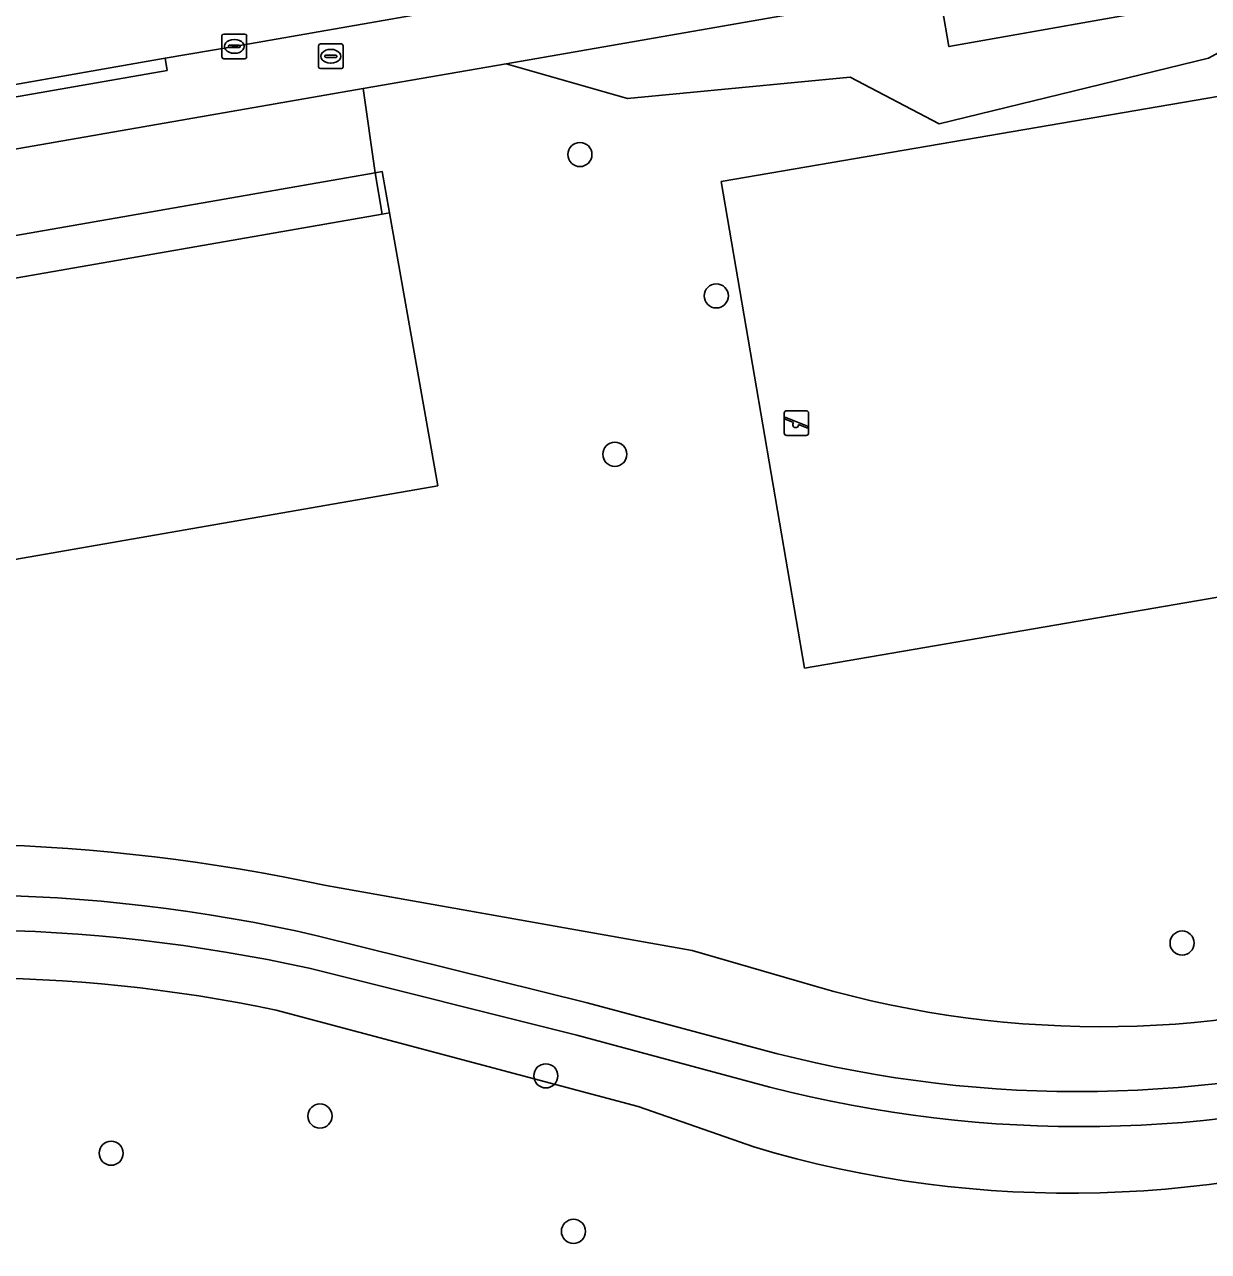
# Model space of a CAD drawing. Extents: x 162879 to 165540, y 384011 to 385181.
# Drawn here: x 164394.26 to 164442.26, y 384911.34 to 384961.05 of the extents above; entities that cross this region are included whole.
import ezdxf

# ---------------------------------------------------------------- set-up
doc = ezdxf.new("R2010")
doc.units = 0
for name, color, linetype in [('IMGEO_Boom', 7, 'Continuous'), ('IMGEO_Brandkraan', 7, 'Continuous'), ('IMGEO_Groenvoorziening', 7, 'Continuous'), ('IMGEO_Kolk', 7, 'Continuous'), ('IMGEO_Muur', 7, 'Continuous'), ('IMGEO_Pand', 7, 'Continuous'), ('IMGEO_Parkeervlak_open', 7, 'Continuous'), ('IMGEO_Rijbaan_lokaal_open', 7, 'Continuous'), ('IMGEO_Speelvoorziening', 7, 'Continuous'), ('IMGEO_Voetpad_gesloten', 7, 'Continuous'), ('IMGEO_Voetpad_open', 7, 'Continuous')]:
    doc.layers.add(name, color=color, linetype=linetype)

msp = doc.modelspace()

# ---------------------------------------------------------------- linework, layer by layer
at = {"layer": 'IMGEO_Boom'}
for centre in [(164416.776, 384955.784), (164422.306, 384950.056), (164418.192, 384943.638), (164441.192, 384923.833), (164415.394, 384918.451), (164406.237, 384916.822), (164397.77, 384915.317), (164416.515, 384912.15)]:
    msp.add_circle(centre, 0.489, dxfattribs=at)
at = {"layer": 'IMGEO_Brandkraan'}
for p, q in [((164406.177, 384959.338), (164406.177, 384960.19)), ((164406.252, 384960.264), (164407.104, 384960.264)), ((164406.665, 384960.044), (164406.69, 384960.044)), ((164407.178, 384960.19), (164407.178, 384959.338)), ((164406.436, 384959.758), (164406.436, 384959.77)), ((164406.874, 384959.721), (164406.476, 384959.721)), ((164406.479, 384959.807), (164406.877, 384959.807)), ((164406.92, 384959.77), (164406.92, 384959.758)), ((164407.104, 384959.264), (164406.252, 384959.264)), ((164406.688, 384959.484), (164406.663, 384959.484))]:
    msp.add_line(p, q, dxfattribs=at)
for points in [[(164406.177, 384959.338), (164406.177, 384960.19)], [(164406.252, 384960.264), (164407.104, 384960.264)], [(164407.178, 384960.19), (164407.178, 384959.338)], [(164407.104, 384959.264), (164406.252, 384959.264)]]:
    msp.add_lwpolyline(points, dxfattribs=at)
for centre, radius, start, end in [((164406.254, 384960.188), 0.0765, 91.552, 178.448), ((164406.254, 384960.188), 0.0765, 91.552, 178.448), ((164407.102, 384960.188), 0.0765, 1.552, 88.448), ((164407.102, 384960.188), 0.0765, 1.552, 88.448), ((164406.476, 384959.767), 0.0403, 85.8775, 175.7526), ((164406.473, 384959.757), 0.0366, 178.938, 274.7102), ((164406.877, 384959.764), 0.043, 264.8664, 352.4533), ((164406.881, 384959.769), 0.0386, 1.7309, 96.639), ((164406.254, 384959.34), 0.0765, 181.552, 268.448), ((164406.254, 384959.34), 0.0765, 181.552, 268.448), ((164407.102, 384959.34), 0.0765, 271.552, 358.448), ((164407.102, 384959.34), 0.0765, 271.552, 358.448)]:
    msp.add_arc(centre, radius, start, end, dxfattribs=at)
for centre, major_axis, ratio, start_param, end_param in [((164406.664, 384959.764), (-0.387, 0.002), 0.722429, 4.712389, 7.853982), ((164406.689, 384959.764), (-0.39, 0.002), 0.717154, 1.570796, 4.712389)]:
    msp.add_ellipse(centre, major_axis=major_axis, ratio=ratio, start_param=start_param, end_param=end_param, dxfattribs=at)
at = {"layer": 'IMGEO_Groenvoorziening'}
for points in [[(164468.697, 384969.055), (164441.134, 384964.251), (164441.528, 384961.885), (164431.736, 384960.16), (164431.333, 384962.523), (164413.79, 384959.457), (164418.708, 384958.06), (164427.733, 384958.924), (164431.338, 384957.031), (164442.258, 384959.687), (164446.716, 384962.145), (164467.132, 384966.15)], [(164467.132, 384966.15), (164446.716, 384962.145), (164442.258, 384959.687), (164431.338, 384957.031), (164427.733, 384958.924), (164418.708, 384958.06), (164413.79, 384959.457), (164407.984, 384958.459), (164408.469, 384955.043), (164408.764, 384955.094), (164409.059, 384953.421), (164411.011, 384942.36), (164336.268, 384929.356), (164334.073, 384942.077), (164327.87, 384940.992), (164334.997, 384900.103), (164327.736, 384898.783), (164327.779, 384898.632)], [(164425.567, 384922.303), (164421.328, 384923.532), (164406.482, 384926.158)], [(164406.482, 384926.158), (164421.328, 384923.532), (164425.567, 384922.303)], [(164406.125, 384924.129), (164417.064, 384921.416), (164424.733, 384919.363)], [(164416.645, 384920.096), (164405.796, 384922.808)], [(164423.826, 384915.571), (164419.144, 384917.208), (164404.463, 384921.108)], [(164404.463, 384921.108), (164419.144, 384917.208), (164423.826, 384915.571)], [(164424.479, 384917.992), (164416.645, 384920.096)]]:
    msp.add_lwpolyline(points, dxfattribs=at)
for points in [[(164425.887, 384934.975), (164422.506, 384954.687), (164466.856, 384962.294), (164470.107, 384942.559)], [(164425.887, 384934.975), (164470.107, 384942.559), (164466.856, 384962.294), (164422.506, 384954.687)]]:
    msp.add_lwpolyline(points, close=True, dxfattribs=at)
for centre, radius, start, end in [((164390.5, 384851.951), 75.909, 77.8461, 99.12881), ((164390.5, 384851.951), 75.909, 77.8461, 99.12881), ((164391.449, 384860.119), 65.671, 77.08677, 101.84702), ((164391.519, 384858.417), 65.955, 77.49864, 101.45927), ((164391.901, 384861.951), 60.476, 78.01144, 102.12914), ((164391.901, 384861.951), 60.476, 78.01144, 102.12914), ((164437.912, 384962.34), 41.897, 252.863, 286.9034), ((164437.912, 384962.34), 41.897, 252.863, 286.9034), ((164436.967, 384966.893), 49.079, 255.5652, 286.2776), ((164437.073, 384966.915), 50.518, 255.564, 286.2047), ((164436.632, 384958.363), 44.667, 253.339, 289.8436), ((164436.632, 384958.363), 44.667, 253.339, 289.8436)]:
    msp.add_arc(centre, radius, start, end, dxfattribs=at)
at = {"layer": 'IMGEO_Kolk'}
for p, q in [((164402.263, 384959.74), (164402.263, 384960.592)), ((164402.338, 384960.666), (164403.19, 384960.666)), ((164403.264, 384960.592), (164403.264, 384959.74)), ((164402.522, 384960.16), (164402.522, 384960.172)), ((164402.96, 384960.123), (164402.562, 384960.123)), ((164402.565, 384960.209), (164402.963, 384960.209)), ((164402.751, 384960.446), (164402.776, 384960.446)), ((164403.006, 384960.172), (164403.006, 384960.16)), ((164403.19, 384959.666), (164402.338, 384959.666)), ((164402.774, 384959.886), (164402.749, 384959.886))]:
    msp.add_line(p, q, dxfattribs=at)
for points in [[(164402.263, 384959.74), (164402.263, 384960.592)], [(164402.338, 384960.666), (164403.19, 384960.666)], [(164403.264, 384960.592), (164403.264, 384959.74)], [(164403.19, 384959.666), (164402.338, 384959.666)]]:
    msp.add_lwpolyline(points, dxfattribs=at)
for centre, radius, start, end in [((164402.34, 384960.59), 0.0765, 91.552, 178.448), ((164402.34, 384960.59), 0.0765, 91.552, 178.448), ((164403.188, 384960.59), 0.0765, 1.552, 88.448), ((164403.188, 384960.59), 0.0765, 1.552, 88.448), ((164402.562, 384960.169), 0.0403, 85.8775, 175.7526), ((164402.559, 384960.159), 0.0366, 178.938, 274.7102), ((164402.963, 384960.166), 0.043, 264.8664, 352.4533), ((164402.967, 384960.171), 0.0386, 1.7309, 96.639), ((164402.34, 384959.742), 0.0765, 181.552, 268.448), ((164402.34, 384959.742), 0.0765, 181.552, 268.448), ((164403.188, 384959.742), 0.0765, 271.552, 358.448), ((164403.188, 384959.742), 0.0765, 271.552, 358.448)]:
    msp.add_arc(centre, radius, start, end, dxfattribs=at)
for centre, major_axis, ratio, start_param, end_param in [((164402.75, 384960.166), (-0.387, 0.002), 0.722429, 4.712389, 7.853982), ((164402.775, 384960.166), (-0.39, 0.002), 0.717154, 1.570796, 4.712389)]:
    msp.add_ellipse(centre, major_axis=major_axis, ratio=ratio, start_param=start_param, end_param=end_param, dxfattribs=at)
at = {"layer": 'IMGEO_Muur'}
msp.add_lwpolyline([(164408.764, 384955.094), (164408.469, 384955.043), (164408.764, 384953.37), (164409.059, 384953.421)], close=True, dxfattribs=at)
at = {"layer": 'IMGEO_Pand'}
msp.add_lwpolyline([(164334.073, 384942.077), (164336.268, 384929.356), (164411.011, 384942.36), (164409.059, 384953.421), (164408.764, 384953.37), (164352.413, 384943.549), (164348.502, 384942.867), (164348.248, 384944.325), (164343.086, 384943.426), (164343.048, 384943.642)], close=True, dxfattribs=at)
at = {"layer": 'IMGEO_Parkeervlak_open'}
msp.add_lwpolyline([(164407.984, 384958.459), (164351.501, 384948.627), (164352.113, 384945.222), (164408.469, 384955.043)], close=True, dxfattribs=at)
at = {"layer": 'IMGEO_Rijbaan_lokaal_open'}
msp.add_lwpolyline([(164406.639, 384965.979), (164405.585, 384965.778), (164405.503, 384966.185), (164402.094, 384965.58), (164388.191, 384963.162), (164386.709, 384962.909), (164384.483, 384962.494), (164367.149, 384959.457), (164365.687, 384959.189), (164347.676, 384955.995), (164347.741, 384955.491), (164346.988, 384955.348), (164347.79, 384950.599), (164351.052, 384951.182), (164357.669, 384952.299), (164360.058, 384952.739), (164368.837, 384954.263), (164383.068, 384956.757), (164385.308, 384957.125), (164385.414, 384957.142), (164399.953, 384959.685), (164402.764, 384960.167), (164411.437, 384961.677), (164410.624, 384966.624)], close=True, dxfattribs=at)
at = {"layer": 'IMGEO_Speelvoorziening'}
for p, q in [((164425.059, 384944.5), (164425.059, 384945.3)), ((164425.059, 384945.3), (164425.059, 384944.5)), ((164425.159, 384945.4), (164425.949, 384945.4)), ((164425.949, 384945.4), (164425.159, 384945.4)), ((164426.049, 384945.3), (164426.049, 384944.5)), ((164426.049, 384944.5), (164426.049, 384945.3)), ((164425.442, 384944.928), (164425.103, 384945.065)), ((164425.128, 384945.125), (164426.004, 384944.772)), ((164425.98, 384944.712), (164425.64, 384944.849)), ((164425.949, 384944.4), (164425.159, 384944.4)), ((164425.159, 384944.4), (164425.949, 384944.4))]:
    msp.add_line(p, q, dxfattribs=at)
for centre, radius, start, end in [((164425.159, 384945.3), 0.1, 90, 180), ((164425.159, 384945.3), 0.1, 90, 180), ((164425.949, 384945.3), 0.1, 0, 90), ((164425.949, 384945.3), 0.1, 360, 90), ((164425.116, 384945.095), 0.0327, 68.078, 248.078), ((164425.521, 384944.838), 0.12, 130.9928, 5.1632), ((164425.992, 384944.742), 0.0327, 248.078, 68.078), ((164425.159, 384944.5), 0.1, 180, 270), ((164425.159, 384944.5), 0.1, 180, 270), ((164425.949, 384944.5), 0.1, 270, 0), ((164425.949, 384944.5), 0.1, 270, 0)]:
    msp.add_arc(centre, radius, start, end, dxfattribs=at)
at = {"layer": 'IMGEO_Voetpad_gesloten'}
for points in [[(164424.733, 384919.363), (164417.064, 384921.416), (164406.125, 384924.129)], [(164405.796, 384922.808), (164416.645, 384920.096), (164424.479, 384917.992)]]:
    msp.add_lwpolyline(points, dxfattribs=at)
for centre, radius, start, end in [((164391.449, 384860.119), 65.671, 77.08677, 101.84702), ((164391.519, 384858.417), 65.955, 77.49864, 101.45927), ((164436.967, 384966.893), 49.079, 255.5652, 286.2776), ((164437.073, 384966.915), 50.518, 255.564, 286.2047)]:
    msp.add_arc(centre, radius, start, end, dxfattribs=at)
at = {"layer": 'IMGEO_Voetpad_open'}
for points in [[(164468.773, 384971.66), (164446.304, 384967.741), (164424.031, 384963.865), (164414.134, 384962.136), (164411.437, 384961.677), (164402.764, 384960.167), (164399.953, 384959.685), (164400.039, 384959.193), (164385.394, 384956.633)], [(164351.501, 384948.627), (164407.984, 384958.459), (164413.79, 384959.457), (164431.333, 384962.523), (164431.736, 384960.16), (164441.528, 384961.885), (164441.134, 384964.251)]]:
    msp.add_lwpolyline(points, dxfattribs=at)
for points in [[(164385.308, 384957.125), (164385.394, 384956.633), (164400.039, 384959.193), (164399.953, 384959.685), (164385.414, 384957.142)], [(164408.469, 384955.043), (164352.113, 384945.222), (164352.413, 384943.549), (164408.764, 384953.37)]]:
    msp.add_lwpolyline(points, close=True, dxfattribs=at)

doc.saveas('drawing.dxf')
